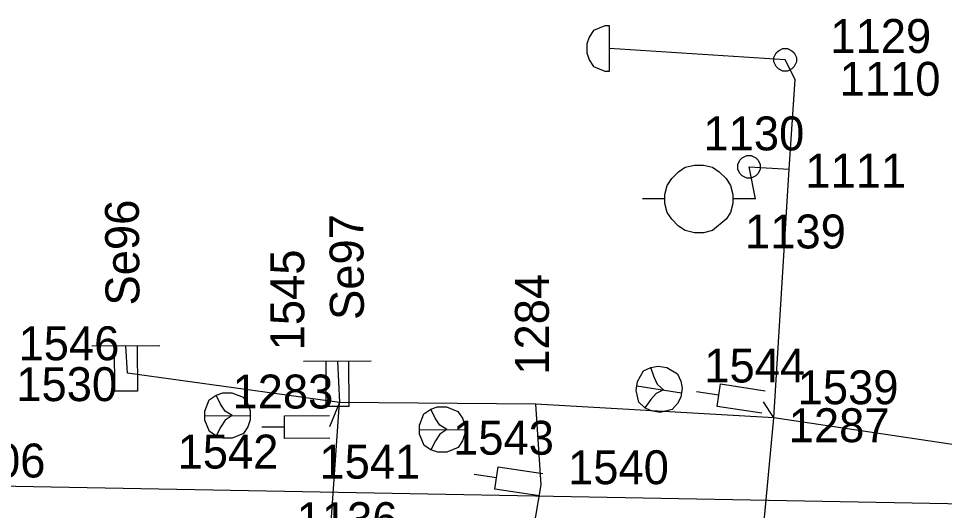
# Model space of a CAD drawing. Extents: x -535557 to -534097, y -1142175 to -1136716.
# Drawn here: x -534403.21 to -534382.72, y -1140010.26 to -1139999.38 of the extents above; entities that cross this region are included whole.
import ezdxf

# ---------------------------------------------------------------- set-up
doc = ezdxf.new("R2010")
doc.units = 0
doc.layers.add('Default', color=7, linetype='Continuous')
doc.layers.add('SS_SZDC', color=7, linetype='Continuous')

# ---------------------------------------------------------------- blocks, each defined once
blk = doc.blocks.new('POINT_DISPLAY')
at = {"layer": 'Default'}
blk.add_line((0, 0), (0, 0), dxfattribs=at)

msp = doc.modelspace()

# ---------------------------------------------------------------- linework, layer by layer
at = {"layer": 'SS_SZDC'}
for p, q in [((-534390.49, -1139999.64), (-534390.59, -1139999.79)), ((-534390.24, -1139999.54), (-534390.49, -1139999.64)), ((-534390.14, -1139999.54), (-534390.24, -1139999.54)), ((-534390.14, -1140000.54), (-534390.14, -1139999.54)), ((-534390.59, -1139999.79), (-534390.64, -1139999.94)), ((-534390.64, -1139999.94), (-534390.64, -1140000.14)), ((-534386.25, -1140000.29), (-534390.14, -1140000.04)), ((-534386.449, -1140000.14), (-534386.4, -1140000.09)), ((-534386.4, -1140000.09), (-534386.3, -1140000.04)), ((-534386.3, -1140000.04), (-534386.199, -1140000.04)), ((-534386.199, -1140000.04), (-534386.099, -1140000.09)), ((-534386.099, -1140000.09), (-534386.05, -1140000.14)), ((-534390.64, -1140000.14), (-534390.59, -1140000.29)), ((-534390.59, -1140000.29), (-534390.49, -1140000.44)), ((-534386.5, -1140000.24), (-534386.449, -1140000.14)), ((-534386.5, -1140000.34), (-534386.5, -1140000.24)), ((-534386.029, -1140000.729), (-534386.25, -1140000.29)), ((-534386.05, -1140000.14), (-534386, -1140000.24)), ((-534386, -1140000.24), (-534386, -1140000.34)), ((-534390.49, -1140000.44), (-534390.24, -1140000.54)), ((-534390.24, -1140000.54), (-534390.14, -1140000.54)), ((-534386.449, -1140000.44), (-534386.5, -1140000.34)), ((-534386.4, -1140000.49), (-534386.449, -1140000.44)), ((-534386.3, -1140000.54), (-534386.4, -1140000.49)), ((-534386.199, -1140000.54), (-534386.3, -1140000.54)), ((-534386.099, -1140000.49), (-534386.199, -1140000.54)), ((-534386.05, -1140000.44), (-534386.099, -1140000.49)), ((-534386, -1140000.34), (-534386.05, -1140000.44)), ((-534386.159, -1140002.709), (-534386.029, -1140000.729)), ((-534387.3, -1140002.609), (-534387.25, -1140002.509)), ((-534387.25, -1140002.509), (-534387.2, -1140002.459)), ((-534387.2, -1140002.459), (-534387.1, -1140002.409)), ((-534387.1, -1140002.409), (-534387, -1140002.409)), ((-534387, -1140002.409), (-534386.9, -1140002.459)), ((-534386.9, -1140002.459), (-534386.85, -1140002.509)), ((-534386.85, -1140002.509), (-534386.8, -1140002.609)), ((-534388.759, -1140002.92), (-534388.609, -1140002.77)), ((-534388.609, -1140002.77), (-534388.459, -1140002.67)), ((-534388.459, -1140002.67), (-534388.259, -1140002.62)), ((-534388.259, -1140002.62), (-534388.059, -1140002.62)), ((-534388.059, -1140002.62), (-534387.859, -1140002.67)), ((-534387.859, -1140002.67), (-534387.709, -1140002.77)), ((-534387.709, -1140002.77), (-534387.559, -1140002.92)), ((-534387.3, -1140002.709), (-534387.3, -1140002.609)), ((-534387.25, -1140002.809), (-534387.3, -1140002.709)), ((-534386.909, -1140003.37), (-534387.05, -1140002.659)), ((-534387.05, -1140002.659), (-534386.159, -1140002.709)), ((-534386.8, -1140002.709), (-534386.85, -1140002.809)), ((-534386.8, -1140002.609), (-534386.8, -1140002.709)), ((-534386.5, -1140008.209), (-534386.159, -1140002.709)), ((-534388.859, -1140003.07), (-534388.759, -1140002.92)), ((-534387.559, -1140002.92), (-534387.459, -1140003.07)), ((-534387.2, -1140002.859), (-534387.25, -1140002.809)), ((-534387.1, -1140002.909), (-534387.2, -1140002.859)), ((-534387, -1140002.909), (-534387.1, -1140002.909)), ((-534386.9, -1140002.859), (-534387, -1140002.909)), ((-534386.85, -1140002.809), (-534386.9, -1140002.859)), ((-534388.909, -1140003.27), (-534388.859, -1140003.07)), ((-534387.459, -1140003.07), (-534387.409, -1140003.27)), ((-534388.909, -1140003.37), (-534389.409, -1140003.37)), ((-534388.909, -1140003.47), (-534388.909, -1140003.27)), ((-534387.409, -1140003.27), (-534387.409, -1140003.37)), ((-534386.909, -1140003.37), (-534387.409, -1140003.37)), ((-534387.409, -1140003.37), (-534387.409, -1140003.47)), ((-534388.859, -1140003.67), (-534388.909, -1140003.47)), ((-534387.409, -1140003.47), (-534387.459, -1140003.67)), ((-534388.759, -1140003.82), (-534388.859, -1140003.67)), ((-534388.609, -1140003.97), (-534388.759, -1140003.82)), ((-534387.559, -1140003.82), (-534387.859, -1140004.07)), ((-534387.459, -1140003.67), (-534387.559, -1140003.82)), ((-534388.459, -1140004.07), (-534388.609, -1140003.97)), ((-534388.259, -1140004.12), (-534388.459, -1140004.07)), ((-534388.059, -1140004.12), (-534388.259, -1140004.12)), ((-534387.859, -1140004.07), (-534388.059, -1140004.12)), ((-534400.09, -1140006.615), (-534401.589, -1140006.624)), ((-534401.083, -1140007.621), (-534401.089, -1140006.621)), ((-534400.8, -1140007.219), (-534400.84, -1140006.62)), ((-534400.59, -1140006.618), (-534400.583, -1140007.618)), ((-534395.41, -1140006.955), (-534396.909, -1140006.964)), ((-534396.403, -1140007.961), (-534396.409, -1140006.961)), ((-534396.159, -1140006.959), (-534396.109, -1140007.87)), ((-534395.91, -1140006.958), (-534395.903, -1140007.958)), ((-534389.382, -1140007.173), (-534389.219, -1140007.097)), ((-534389.219, -1140007.097), (-534389.063, -1140007.07)), ((-534389.15, -1140007.31), (-534389.219, -1140007.097)), ((-534389.063, -1140007.07), (-534388.866, -1140007.1)), ((-534388.866, -1140007.1), (-534388.633, -1140007.237)), ((-534396.109, -1140007.87), (-534400.8, -1140007.219)), ((-534389.519, -1140007.406), (-534389.382, -1140007.173)), ((-534388.633, -1140007.237), (-534388.557, -1140007.4)), ((-534389.549, -1140007.603), (-534389.519, -1140007.406)), ((-534389.534, -1140007.505), (-534388.545, -1140007.654)), ((-534389.074, -1140007.473), (-534389.15, -1140007.31)), ((-534388.941, -1140007.594), (-534389.074, -1140007.473)), ((-534388.557, -1140007.4), (-534388.53, -1140007.556)), ((-534387.756, -1140007.957), (-534387.681, -1140007.462)), ((-534387.681, -1140007.462), (-534386.692, -1140007.612)), ((-534400.583, -1140007.618), (-534401.083, -1140007.621)), ((-534398.992, -1140007.812), (-534398.842, -1140007.711)), ((-534398.842, -1140007.711), (-534398.693, -1140007.66)), ((-534398.741, -1140007.91), (-534398.842, -1140007.711)), ((-534398.693, -1140007.66), (-534398.493, -1140007.659)), ((-534398.493, -1140007.659), (-534398.242, -1140007.757)), ((-534389.487, -1140007.866), (-534389.549, -1140007.603)), ((-534389.104, -1140007.671), (-534389.225, -1140007.804)), ((-534388.941, -1140007.594), (-534389.104, -1140007.671)), ((-534388.53, -1140007.556), (-534388.56, -1140007.753)), ((-534387.718, -1140007.71), (-534388.213, -1140007.635)), ((-534399.09, -1140008.063), (-534398.992, -1140007.812)), ((-534398.64, -1140008.06), (-534398.741, -1140007.91)), ((-534398.242, -1140007.757), (-534398.141, -1140007.907)), ((-534398.141, -1140007.907), (-534398.09, -1140008.056)), ((-534396.38, -1140011.68), (-534396.109, -1140007.87)), ((-534396.109, -1140007.87), (-534396.329, -1140008.409)), ((-534391.77, -1140007.909), (-534396.109, -1140007.87)), ((-534386.5, -1140008.209), (-534391.77, -1140007.909)), ((-534391.649, -1140009.69), (-534391.77, -1140007.909)), ((-534389.354, -1140007.987), (-534389.487, -1140007.866)), ((-534389.225, -1140007.804), (-534389.354, -1140007.987)), ((-534388.632, -1140007.894), (-534388.753, -1140008.027)), ((-534388.56, -1140007.753), (-534388.632, -1140007.894)), ((-534386.5, -1140008.209), (-534386.729, -1140007.86)), ((-534399.089, -1140008.263), (-534399.09, -1140008.063)), ((-534398.49, -1140008.159), (-534398.64, -1140008.06)), ((-534398.09, -1140008.056), (-534398.089, -1140008.256)), ((-534395.903, -1140007.958), (-534396.403, -1140007.961)), ((-534394.34, -1140008.373), (-534394.242, -1140008.122)), ((-534394.242, -1140008.122), (-534394.092, -1140008.021)), ((-534394.092, -1140008.021), (-534393.943, -1140007.97)), ((-534393.991, -1140008.22), (-534394.092, -1140008.021)), ((-534393.943, -1140007.97), (-534393.743, -1140007.969)), ((-534393.743, -1140007.969), (-534393.492, -1140008.067)), ((-534393.492, -1140008.067), (-534393.391, -1140008.217)), ((-534389.213, -1140008.059), (-534389.354, -1140007.987)), ((-534389.016, -1140008.089), (-534389.213, -1140008.059)), ((-534388.753, -1140008.027), (-534389.016, -1140008.089)), ((-534386.767, -1140008.107), (-534387.756, -1140007.957)), ((-534399.089, -1140008.163), (-534398.09, -1140008.156)), ((-534398.987, -1140008.512), (-534399.089, -1140008.263)), ((-534398.639, -1140008.26), (-534398.738, -1140008.41)), ((-534398.49, -1140008.159), (-534398.639, -1140008.26)), ((-534398.089, -1140008.256), (-534398.138, -1140008.407)), ((-534397.331, -1140008.166), (-534396.331, -1140008.16)), ((-534397.328, -1140008.666), (-534397.331, -1140008.166)), ((-534393.89, -1140008.37), (-534393.991, -1140008.22)), ((-534393.391, -1140008.217), (-534393.34, -1140008.366)), ((-534386.909, -1140012.54), (-534386.5, -1140008.209)), ((-534381.439, -1140008.969), (-534386.5, -1140008.209)), ((-534398.837, -1140008.611), (-534398.987, -1140008.512)), ((-534398.738, -1140008.41), (-534398.837, -1140008.611)), ((-534398.138, -1140008.407), (-534398.237, -1140008.557)), ((-534397.329, -1140008.416), (-534397.829, -1140008.419)), ((-534394.339, -1140008.573), (-534394.34, -1140008.373)), ((-534394.339, -1140008.473), (-534393.34, -1140008.466)), ((-534393.74, -1140008.469), (-534393.89, -1140008.37)), ((-534393.74, -1140008.469), (-534393.889, -1140008.57)), ((-534393.34, -1140008.366), (-534393.339, -1140008.566)), ((-534398.686, -1140008.66), (-534398.837, -1140008.611)), ((-534398.486, -1140008.659), (-534398.686, -1140008.66)), ((-534398.237, -1140008.557), (-534398.486, -1140008.659)), ((-534396.328, -1140008.659), (-534397.328, -1140008.666)), ((-534394.237, -1140008.822), (-534394.339, -1140008.573)), ((-534393.988, -1140008.72), (-534394.087, -1140008.921)), ((-534393.889, -1140008.57), (-534393.988, -1140008.72)), ((-534393.388, -1140008.717), (-534393.487, -1140008.867)), ((-534393.339, -1140008.566), (-534393.388, -1140008.717)), ((-534394.087, -1140008.921), (-534394.237, -1140008.822)), ((-534393.936, -1140008.97), (-534394.087, -1140008.921)), ((-534393.487, -1140008.867), (-534393.736, -1140008.969)), ((-534393.736, -1140008.969), (-534393.936, -1140008.97)), ((-534392.676, -1140009.787), (-534392.601, -1140009.292)), ((-534392.601, -1140009.292), (-534391.612, -1140009.442)), ((-534392.638, -1140009.54), (-534393.133, -1140009.465)), ((-534382.09, -1140010.12), (-534405.85, -1140009.68)), ((-534392.119, -1140012.459), (-534391.649, -1140009.69)), ((-534391.687, -1140009.937), (-534392.676, -1140009.787))]:
    msp.add_line(p, q, dxfattribs=at)

# ---------------------------------------------------------------- block references
for p in [(-534390.14, -1140000.04), (-534386.25, -1140000.29), (-534386.25, -1140000.29), (-534386.029, -1140000.729), (-534387.05, -1140002.659), (-534387.05, -1140002.659), (-534386.159, -1140002.709), (-534386.909, -1140003.37), (-534400.84, -1140006.62), (-534396.159, -1140006.959), (-534400.8, -1140007.219), (-534389.039, -1140007.579), (-534396.109, -1140007.87), (-534391.77, -1140007.909), (-534386.729, -1140007.86), (-534398.59, -1140008.159), (-534386.5, -1140008.209), (-534396.329, -1140008.409), (-534393.84, -1140008.469), (-534391.649, -1140009.69)]:
    msp.add_blockref('POINT_DISPLAY', p, dxfattribs=at)

# ---------------------------------------------------------------- texts
for s, p in [('1129', (-534385.25, -1140000.14)), ('1110', (-534385.044, -1140001.087)), ('1130', (-534388.058, -1140002.295)), ('1111', (-534385.803, -1140003.119)), ('1139', (-534387.138, -1140004.464)), ('1546', (-534403.214, -1140006.937)), ('1544', (-534388.039, -1140007.429)), ('1530', (-534403.263, -1140007.841)), ('1283', (-534398.479, -1140008.004)), ('1539', (-534385.973, -1140007.91)), ('1287', (-534386.172, -1140008.749)), ('1543', (-534393.598, -1140009.026)), ('1542', (-534399.694, -1140009.332)), ('3206', (-534404.85, -1140009.53)), ('1541', (-534396.555, -1140009.556)), ('1540', (-534391.054, -1140009.679)), ('1136', (-534397.058, -1140010.826))]:
    msp.add_text(s, height=0.75, dxfattribs=at).set_placement(p)
for s, rotation, p in [('Se96', 90.3757, (-534400.537, -1140005.725)), ('Se97', 90.3757, (-534395.571, -1140006.044)), ('1545', 90, (-534396.891, -1140006.718)), ('1284', 90, (-534391.479, -1140007.257))]:
    msp.add_text(s, height=0.75, rotation=rotation, dxfattribs=at).set_placement(p)

doc.saveas('drawing.dxf')
